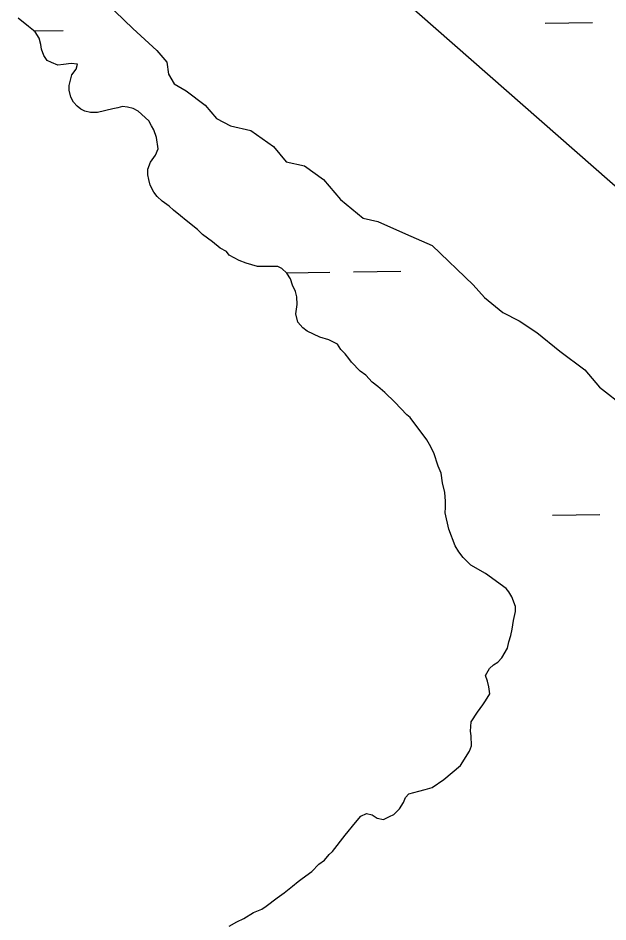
# Model space of a CAD drawing. Extents: x 3807117 to 3845308, y 337856 to 363736.
# Drawn here: x 3833527 to 3833925, y 360775 to 361386 of the extents above; entities that cross this region are included whole.
import ezdxf

# ---------------------------------------------------------------- set-up
doc = ezdxf.new("R2010")
doc.units = 0
doc.layers.add('V-TOPO-SHOR', color=7, linetype='Continuous')
doc.layers.add('V-WETL-SWMP', color=7, linetype='Continuous')

msp = doc.modelspace()

# ---------------------------------------------------------------- linework, layer by layer
at = {"layer": 'V-TOPO-SHOR'}
for p, q in [((3834045.73, 361170.89), (3833700.69, 361474.63)), ((3833586.08, 361396.6), (3833604.26, 361379.29)), ((3833533.77, 361380.66), (3833526.61, 361386.26)), ((3833538.08, 361376.93), (3833533.77, 361380.66)), ((3833540.96, 361372.7), (3833538.08, 361376.93)), ((3833604.26, 361379.29), (3833620.52, 361364.34)), ((3833541.96, 361368.45), (3833540.96, 361372.7)), ((3833542.47, 361365.15), (3833541.96, 361368.45)), ((3833543.94, 361360.91), (3833542.47, 361365.15)), ((3833620.52, 361364.34), (3833627.23, 361356.37)), ((3833546.34, 361357.62), (3833543.94, 361360.91)), ((3833549.19, 361356.23), (3833546.34, 361357.62)), ((3833553.47, 361354.39), (3833549.19, 361356.23)), ((3833557.25, 361354.9), (3833553.47, 361354.39)), ((3833562.45, 361355.44), (3833557.25, 361354.9)), ((3833566.71, 361355.01), (3833562.45, 361355.44)), ((3833563.01, 361347.87), (3833565.81, 361351.69)), ((3833565.81, 361351.69), (3833566.71, 361355.01)), ((3833627.23, 361356.37), (3833628.27, 361348.34)), ((3833561.2, 361340.75), (3833563.01, 361347.87)), ((3833628.27, 361348.34), (3833632.13, 361341.75)), ((3833561.24, 361337.44), (3833561.2, 361340.75)), ((3833632.13, 361341.75), (3833640.23, 361337.11)), ((3833562.24, 361332.72), (3833561.24, 361337.44)), ((3833564.17, 361329.43), (3833562.24, 361332.72)), ((3833640.23, 361337.11), (3833653.11, 361327.32)), ((3833566.56, 361326.62), (3833564.17, 361329.43)), ((3833568.95, 361324.75), (3833566.56, 361326.62)), ((3833597.32, 361326.49), (3833594.02, 361325.51)), ((3833600.64, 361326.06), (3833597.32, 361326.49)), ((3833653.11, 361327.32), (3833660.78, 361318.42)), ((3833571.8, 361323.37), (3833568.95, 361324.75)), ((3833575.6, 361322.46), (3833571.8, 361323.37)), ((3833580.33, 361322.52), (3833575.6, 361322.46)), ((3833590.71, 361325), (3833580.33, 361322.52)), ((3833594.02, 361325.51), (3833590.71, 361325)), ((3833604.43, 361325.16), (3833600.64, 361326.06)), ((3833607.77, 361323.3), (3833604.43, 361325.16)), ((3833614.94, 361316.76), (3833607.77, 361323.3)), ((3833616.87, 361313.47), (3833614.94, 361316.76)), ((3833660.78, 361318.42), (3833670.31, 361313.32)), ((3833618.32, 361310.64), (3833616.87, 361313.47)), ((3833620.27, 361305.46), (3833618.32, 361310.64)), ((3833670.31, 361313.32), (3833684.06, 361310.17)), ((3833684.06, 361310.17), (3833699.33, 361299.46)), ((3833621.3, 361297.9), (3833620.27, 361305.46)), ((3833619.46, 361293.62), (3833621.3, 361297.9)), ((3833699.33, 361299.46), (3833707.96, 361289.14)), ((3833616.2, 361288.85), (3833619.46, 361293.62)), ((3833614.36, 361284.1), (3833616.2, 361288.85)), ((3833614.41, 361280.32), (3833614.36, 361284.1)), ((3833707.96, 361289.14), (3833720.29, 361286.44)), ((3833720.29, 361286.44), (3833733.18, 361277.13)), ((3833614.92, 361277.01), (3833614.41, 361280.32)), ((3833615.9, 361273.24), (3833614.92, 361277.01)), ((3833618.32, 361268.53), (3833615.9, 361273.24)), ((3833733.18, 361277.13), (3833744.69, 361263.53)), ((3833620.72, 361265.72), (3833618.32, 361268.53)), ((3833624.07, 361262.44), (3833620.72, 361265.72)), ((3833628.84, 361259.19), (3833624.07, 361262.44)), ((3833744.69, 361263.53), (3833759.97, 361250.93)), ((3833631.71, 361256.38), (3833628.84, 361259.19)), ((3833636.48, 361252.65), (3833631.71, 361256.38)), ((3833640.31, 361249.38), (3833636.48, 361252.65)), ((3833647.95, 361243.31), (3833640.31, 361249.38)), ((3833759.97, 361250.93), (3833769.93, 361248.68)), ((3833769.93, 361248.68), (3833788.48, 361240.37)), ((3833651.3, 361240.04), (3833647.95, 361243.31)), ((3833657.98, 361234.91), (3833651.3, 361240.04)), ((3833663.23, 361230.71), (3833657.98, 361234.91)), ((3833788.48, 361240.37), (3833806.55, 361232.53)), ((3833667.52, 361228.39), (3833663.23, 361230.71)), ((3833806.55, 361232.53), (3833834.3, 361205.87)), ((3833669.44, 361226.05), (3833667.52, 361228.39)), ((3833676.1, 361222.34), (3833669.44, 361226.05)), ((3833680.85, 361220.5), (3833676.1, 361222.34)), ((3833688.45, 361218.22), (3833680.85, 361220.5)), ((3833702.17, 361218.38), (3833688.45, 361218.22)), ((3833705.03, 361216.99), (3833702.17, 361218.38)), ((3833708.38, 361213.72), (3833705.03, 361216.99)), ((3833710.78, 361209.96), (3833708.38, 361213.72)), ((3833712.25, 361205.72), (3833710.78, 361209.96)), ((3833714.19, 361201.48), (3833712.25, 361205.72)), ((3833834.3, 361205.87), (3833841.96, 361197.44)), ((3833715.18, 361197.7), (3833714.19, 361201.48)), ((3833714.36, 361186.34), (3833715.24, 361192.5)), ((3833715.24, 361192.5), (3833715.18, 361197.7)), ((3833841.96, 361197.44), (3833854.38, 361187.18)), ((3833715.85, 361180.68), (3833714.36, 361186.34)), ((3833854.38, 361187.18), (3833865.33, 361181.62)), ((3833719.2, 361176.93), (3833715.85, 361180.68)), ((3833865.33, 361181.62), (3833877.25, 361173.71)), ((3833722.07, 361174.6), (3833719.2, 361176.93)), ((3833730.63, 361170.44), (3833722.07, 361174.6)), ((3833877.25, 361173.71), (3833893, 361161.11)), ((3833736.8, 361168.61), (3833730.63, 361170.44)), ((3833742.51, 361165.84), (3833736.8, 361168.61)), ((3833744.92, 361162.08), (3833742.51, 361165.84)), ((3833747.79, 361159.27), (3833744.92, 361162.08)), ((3833750.2, 361155.99), (3833747.79, 361159.27)), ((3833752.11, 361153.64), (3833750.2, 361155.99)), ((3833893, 361161.11), (3833909.71, 361148.53)), ((3833757.86, 361147.56), (3833752.11, 361153.64)), ((3833761.68, 361144.76), (3833757.86, 361147.56)), ((3833765.99, 361140.08), (3833761.68, 361144.76)), ((3833909.71, 361148.53), (3833919.78, 361136.81)), ((3833769.81, 361137.28), (3833765.99, 361140.08)), ((3833774.59, 361133.08), (3833769.81, 361137.28)), ((3833781.29, 361126.53), (3833774.59, 361133.08)), ((3833919.78, 361136.81), (3833936.96, 361123.28)), ((3833789.43, 361118.1), (3833781.29, 361126.53)), ((3833791.81, 361116.24), (3833789.43, 361118.1)), ((3833802.87, 361101.22), (3833791.81, 361116.24)), ((3833804.8, 361097.93), (3833802.87, 361101.22)), ((3833807.7, 361092.29), (3833804.8, 361097.93)), ((3833810.64, 361083.33), (3833807.7, 361092.29)), ((3833812.59, 361078.62), (3833810.64, 361083.33)), ((3833813.61, 361072.01), (3833812.59, 361078.62)), ((3833815.1, 361065.4), (3833813.61, 361072.01)), ((3833815.64, 361059.73), (3833815.1, 361065.4)), ((3833815.69, 361055.47), (3833815.64, 361059.73)), ((3833815.26, 361051.68), (3833815.69, 361055.47)), ((3833817.74, 361040.82), (3833815.26, 361051.68)), ((3833822.13, 361029.52), (3833817.74, 361040.82)), ((3833824.55, 361025.29), (3833822.13, 361029.52)), ((3833827.43, 361021.53), (3833824.55, 361025.29)), ((3833832.69, 361016.39), (3833827.43, 361021.53)), ((3833842.69, 361010.82), (3833832.69, 361016.39)), ((3833856.53, 361000.57), (3833842.69, 361010.82)), ((3833858.45, 360998.23), (3833856.53, 361000.57)), ((3833860.38, 360994.93), (3833858.45, 360998.23)), ((3833862.82, 360988.34), (3833860.38, 360994.93)), ((3833861.51, 360978.86), (3833862.86, 360985.03)), ((3833862.86, 360985.03), (3833862.82, 360988.34)), ((3833860.62, 360973.17), (3833861.51, 360978.86)), ((3833859.73, 360968.9), (3833860.62, 360973.17)), ((3833858.35, 360964.63), (3833859.73, 360968.9)), ((3833853.75, 360953.69), (3833857.46, 360960.36)), ((3833857.46, 360960.36), (3833858.35, 360964.63)), ((3833845.31, 360946.5), (3833848.12, 360948.9)), ((3833848.12, 360948.9), (3833850.94, 360950.82)), ((3833850.94, 360950.82), (3833853.75, 360953.69)), ((3833842.53, 360941.74), (3833845.31, 360946.5)), ((3833843.99, 360937.97), (3833842.53, 360941.74)), ((3833844.98, 360934.19), (3833843.99, 360937.97)), ((3833842.72, 360924.7), (3833845.5, 360929.47)), ((3833845.5, 360929.47), (3833844.98, 360934.19)), ((3833840.86, 360921.84), (3833842.72, 360924.7)), ((3833832.94, 360910.4), (3833837.13, 360917.07)), ((3833837.13, 360917.07), (3833840.86, 360921.84)), ((3833832.54, 360904.24), (3833832.94, 360910.4)), ((3833833.05, 360900.94), (3833832.54, 360904.24)), ((3833833.13, 360894.31), (3833833.05, 360900.94)), ((3833831.75, 360890.51), (3833833.13, 360894.31)), ((3833825.71, 360880.98), (3833831.75, 360890.51)), ((3833814.46, 360871.39), (3833825.71, 360880.98)), ((3833806.47, 360866.09), (3833814.46, 360871.39)), ((3833790.91, 360861.66), (3833797.51, 360863.63)), ((3833797.51, 360863.63), (3833801.76, 360864.62)), ((3833801.76, 360864.62), (3833806.47, 360866.09)), ((3833784.4, 360851.65), (3833787.19, 360855.94)), ((3833787.19, 360855.94), (3833788.57, 360859.27)), ((3833788.57, 360859.27), (3833790.91, 360861.66)), ((3833780.66, 360847.82), (3833784.4, 360851.65)), ((3833754.69, 360842.32), (3833758.43, 360846.62)), ((3833758.43, 360846.62), (3833762.19, 360848.56)), ((3833762.19, 360848.56), (3833765.99, 360847.65)), ((3833765.99, 360847.65), (3833769.33, 360845.33)), ((3833769.33, 360845.33), (3833773.6, 360844.43)), ((3833773.6, 360844.43), (3833777.83, 360846.37)), ((3833777.83, 360846.37), (3833780.66, 360847.82)), ((3833747.69, 360833.72), (3833754.69, 360842.32)), ((3833739.3, 360822.75), (3833747.69, 360833.72)), ((3833733.69, 360817), (3833736.96, 360820.83)), ((3833736.96, 360820.83), (3833739.3, 360822.75)), ((3833725.26, 360809.34), (3833729.93, 360814.12)), ((3833729.93, 360814.12), (3833733.69, 360817)), ((3833718.69, 360804.53), (3833725.26, 360809.34)), ((3833712.12, 360799.25), (3833715.87, 360802.61)), ((3833715.87, 360802.61), (3833718.69, 360804.53)), ((3833701.8, 360791.56), (3833706.49, 360794.93)), ((3833706.49, 360794.93), (3833712.12, 360799.25)), ((3833694.29, 360785.8), (3833701.8, 360791.56)), ((3833685.83, 360781.45), (3833691.48, 360783.88)), ((3833691.48, 360783.88), (3833694.29, 360785.8)), ((3833674.54, 360775.17), (3833679.24, 360777.59)), ((3833679.24, 360777.59), (3833685.83, 360781.45)), ((3833669.37, 360772.27), (3833674.54, 360775.17))]:
    msp.add_line(p, q, dxfattribs=at)
at = {"layer": 'V-WETL-SWMP'}
for p, q in [((3834045.73, 361170.89), (3833700.69, 361474.63)), ((3833586.08, 361396.6), (3833604.26, 361379.29)), ((3833533.77, 361380.66), (3833526.61, 361386.26)), ((3833882.92, 361382.77), (3833914.92, 361383.25)), ((3833538.08, 361376.93), (3833533.77, 361380.66)), ((3833537.31, 361377.6), (3833557.05, 361377.89)), ((3833540.96, 361372.7), (3833538.08, 361376.93)), ((3833604.26, 361379.29), (3833620.52, 361364.34)), ((3833541.96, 361368.45), (3833540.96, 361372.7)), ((3833542.47, 361365.15), (3833541.96, 361368.45)), ((3833543.94, 361360.91), (3833542.47, 361365.15)), ((3833620.52, 361364.34), (3833627.23, 361356.37)), ((3833546.34, 361357.62), (3833543.94, 361360.91)), ((3833549.19, 361356.23), (3833546.34, 361357.62)), ((3833553.47, 361354.39), (3833549.19, 361356.23)), ((3833557.25, 361354.9), (3833553.47, 361354.39)), ((3833562.45, 361355.44), (3833557.25, 361354.9)), ((3833566.71, 361355.01), (3833562.45, 361355.44)), ((3833563.01, 361347.87), (3833565.81, 361351.69)), ((3833565.81, 361351.69), (3833566.71, 361355.01)), ((3833627.23, 361356.37), (3833628.27, 361348.34)), ((3833561.2, 361340.75), (3833563.01, 361347.87)), ((3833628.27, 361348.34), (3833632.13, 361341.75)), ((3833561.24, 361337.44), (3833561.2, 361340.75)), ((3833632.13, 361341.75), (3833640.23, 361337.11)), ((3833562.24, 361332.72), (3833561.24, 361337.44)), ((3833564.17, 361329.43), (3833562.24, 361332.72)), ((3833640.23, 361337.11), (3833653.11, 361327.32)), ((3833566.56, 361326.62), (3833564.17, 361329.43)), ((3833568.95, 361324.75), (3833566.56, 361326.62)), ((3833597.32, 361326.49), (3833594.02, 361325.51)), ((3833600.64, 361326.06), (3833597.32, 361326.49)), ((3833653.11, 361327.32), (3833660.78, 361318.42)), ((3833571.8, 361323.37), (3833568.95, 361324.75)), ((3833575.6, 361322.46), (3833571.8, 361323.37)), ((3833580.33, 361322.52), (3833575.6, 361322.46)), ((3833590.71, 361325), (3833580.33, 361322.52)), ((3833594.02, 361325.51), (3833590.71, 361325)), ((3833604.43, 361325.16), (3833600.64, 361326.06)), ((3833607.77, 361323.3), (3833604.43, 361325.16)), ((3833614.94, 361316.76), (3833607.77, 361323.3)), ((3833616.87, 361313.47), (3833614.94, 361316.76)), ((3833660.78, 361318.42), (3833670.31, 361313.32)), ((3833618.32, 361310.64), (3833616.87, 361313.47)), ((3833620.27, 361305.46), (3833618.32, 361310.64)), ((3833670.31, 361313.32), (3833684.06, 361310.17)), ((3833684.06, 361310.17), (3833699.33, 361299.46)), ((3833621.3, 361297.9), (3833620.27, 361305.46)), ((3833619.46, 361293.62), (3833621.3, 361297.9)), ((3833699.33, 361299.46), (3833707.96, 361289.14)), ((3833616.2, 361288.85), (3833619.46, 361293.62)), ((3833614.36, 361284.1), (3833616.2, 361288.85)), ((3833614.41, 361280.32), (3833614.36, 361284.1)), ((3833707.96, 361289.14), (3833720.29, 361286.44)), ((3833720.29, 361286.44), (3833733.18, 361277.13)), ((3833614.92, 361277.01), (3833614.41, 361280.32)), ((3833615.9, 361273.24), (3833614.92, 361277.01)), ((3833618.32, 361268.53), (3833615.9, 361273.24)), ((3833733.18, 361277.13), (3833744.69, 361263.53)), ((3833620.72, 361265.72), (3833618.32, 361268.53)), ((3833624.07, 361262.44), (3833620.72, 361265.72)), ((3833628.84, 361259.19), (3833624.07, 361262.44)), ((3833744.69, 361263.53), (3833759.97, 361250.93)), ((3833631.71, 361256.38), (3833628.84, 361259.19)), ((3833636.48, 361252.65), (3833631.71, 361256.38)), ((3833640.31, 361249.38), (3833636.48, 361252.65)), ((3833647.95, 361243.31), (3833640.31, 361249.38)), ((3833759.97, 361250.93), (3833769.93, 361248.68)), ((3833769.93, 361248.68), (3833788.48, 361240.37)), ((3833651.3, 361240.04), (3833647.95, 361243.31)), ((3833657.98, 361234.91), (3833651.3, 361240.04)), ((3833663.23, 361230.71), (3833657.98, 361234.91)), ((3833788.48, 361240.37), (3833806.55, 361232.53)), ((3833667.52, 361228.39), (3833663.23, 361230.71)), ((3833806.55, 361232.53), (3833834.3, 361205.87)), ((3833669.44, 361226.05), (3833667.52, 361228.39)), ((3833676.1, 361222.34), (3833669.44, 361226.05)), ((3833680.85, 361220.5), (3833676.1, 361222.34)), ((3833688.45, 361218.22), (3833680.85, 361220.5)), ((3833702.17, 361218.38), (3833688.45, 361218.22)), ((3833705.03, 361216.99), (3833702.17, 361218.38)), ((3833708.38, 361213.72), (3833705.03, 361216.99)), ((3833708.12, 361213.96), (3833737.42, 361214.4)), ((3833710.78, 361209.96), (3833708.38, 361213.72)), ((3833753.42, 361214.64), (3833785.42, 361215.12)), ((3833712.25, 361205.72), (3833710.78, 361209.96)), ((3833714.19, 361201.48), (3833712.25, 361205.72)), ((3833834.3, 361205.87), (3833841.96, 361197.44)), ((3833715.18, 361197.7), (3833714.19, 361201.48)), ((3833714.36, 361186.34), (3833715.24, 361192.5)), ((3833715.24, 361192.5), (3833715.18, 361197.7)), ((3833841.96, 361197.44), (3833854.38, 361187.18)), ((3833715.85, 361180.68), (3833714.36, 361186.34)), ((3833854.38, 361187.18), (3833865.33, 361181.62)), ((3833719.2, 361176.93), (3833715.85, 361180.68)), ((3833865.33, 361181.62), (3833877.25, 361173.71)), ((3833722.07, 361174.6), (3833719.2, 361176.93)), ((3833730.63, 361170.44), (3833722.07, 361174.6)), ((3833877.25, 361173.71), (3833893, 361161.11)), ((3833736.8, 361168.61), (3833730.63, 361170.44)), ((3833742.51, 361165.84), (3833736.8, 361168.61)), ((3833744.92, 361162.08), (3833742.51, 361165.84)), ((3833747.79, 361159.27), (3833744.92, 361162.08)), ((3833750.2, 361155.99), (3833747.79, 361159.27)), ((3833752.11, 361153.64), (3833750.2, 361155.99)), ((3833893, 361161.11), (3833909.71, 361148.53)), ((3833757.86, 361147.56), (3833752.11, 361153.64)), ((3833761.68, 361144.76), (3833757.86, 361147.56)), ((3833765.99, 361140.08), (3833761.68, 361144.76)), ((3833909.71, 361148.53), (3833919.78, 361136.81)), ((3833769.81, 361137.28), (3833765.99, 361140.08)), ((3833774.59, 361133.08), (3833769.81, 361137.28)), ((3833781.29, 361126.53), (3833774.59, 361133.08)), ((3833919.78, 361136.81), (3833936.96, 361123.28)), ((3833789.43, 361118.1), (3833781.29, 361126.53)), ((3833791.81, 361116.24), (3833789.43, 361118.1)), ((3833802.87, 361101.22), (3833791.81, 361116.24)), ((3833804.8, 361097.93), (3833802.87, 361101.22)), ((3833807.7, 361092.29), (3833804.8, 361097.93)), ((3833810.64, 361083.33), (3833807.7, 361092.29)), ((3833812.59, 361078.62), (3833810.64, 361083.33)), ((3833813.61, 361072.01), (3833812.59, 361078.62)), ((3833815.1, 361065.4), (3833813.61, 361072.01)), ((3833815.64, 361059.73), (3833815.1, 361065.4)), ((3833815.69, 361055.47), (3833815.64, 361059.73)), ((3833815.26, 361051.68), (3833815.69, 361055.47)), ((3833817.74, 361040.82), (3833815.26, 361051.68)), ((3833887.9, 361050.14), (3833919.9, 361050.62)), ((3833822.13, 361029.52), (3833817.74, 361040.82)), ((3833824.55, 361025.29), (3833822.13, 361029.52)), ((3833827.43, 361021.53), (3833824.55, 361025.29)), ((3833832.69, 361016.39), (3833827.43, 361021.53)), ((3833842.69, 361010.82), (3833832.69, 361016.39)), ((3833856.53, 361000.57), (3833842.69, 361010.82)), ((3833858.45, 360998.23), (3833856.53, 361000.57)), ((3833860.38, 360994.93), (3833858.45, 360998.23)), ((3833862.82, 360988.34), (3833860.38, 360994.93)), ((3833861.51, 360978.86), (3833862.86, 360985.03)), ((3833862.86, 360985.03), (3833862.82, 360988.34)), ((3833860.62, 360973.17), (3833861.51, 360978.86)), ((3833859.73, 360968.9), (3833860.62, 360973.17)), ((3833858.35, 360964.63), (3833859.73, 360968.9)), ((3833853.75, 360953.69), (3833857.46, 360960.36)), ((3833857.46, 360960.36), (3833858.35, 360964.63)), ((3833845.31, 360946.5), (3833848.12, 360948.9)), ((3833848.12, 360948.9), (3833850.94, 360950.82)), ((3833850.94, 360950.82), (3833853.75, 360953.69)), ((3833842.53, 360941.74), (3833845.31, 360946.5)), ((3833843.99, 360937.97), (3833842.53, 360941.74)), ((3833844.98, 360934.19), (3833843.99, 360937.97)), ((3833842.72, 360924.7), (3833845.5, 360929.47)), ((3833845.5, 360929.47), (3833844.98, 360934.19)), ((3833840.86, 360921.84), (3833842.72, 360924.7)), ((3833832.94, 360910.4), (3833837.13, 360917.07)), ((3833837.13, 360917.07), (3833840.86, 360921.84)), ((3833832.54, 360904.24), (3833832.94, 360910.4)), ((3833833.05, 360900.94), (3833832.54, 360904.24)), ((3833833.13, 360894.31), (3833833.05, 360900.94)), ((3833831.75, 360890.51), (3833833.13, 360894.31)), ((3833825.71, 360880.98), (3833831.75, 360890.51)), ((3833814.46, 360871.39), (3833825.71, 360880.98)), ((3833806.47, 360866.09), (3833814.46, 360871.39)), ((3833790.91, 360861.66), (3833797.51, 360863.63)), ((3833797.51, 360863.63), (3833801.76, 360864.62)), ((3833801.76, 360864.62), (3833806.47, 360866.09)), ((3833784.4, 360851.65), (3833787.19, 360855.94)), ((3833787.19, 360855.94), (3833788.57, 360859.27)), ((3833788.57, 360859.27), (3833790.91, 360861.66)), ((3833780.66, 360847.82), (3833784.4, 360851.65)), ((3833754.69, 360842.32), (3833758.43, 360846.62)), ((3833758.43, 360846.62), (3833762.19, 360848.56)), ((3833762.19, 360848.56), (3833765.99, 360847.65)), ((3833765.99, 360847.65), (3833769.33, 360845.33)), ((3833769.33, 360845.33), (3833773.6, 360844.43)), ((3833773.6, 360844.43), (3833777.83, 360846.37)), ((3833777.83, 360846.37), (3833780.66, 360847.82)), ((3833747.69, 360833.72), (3833754.69, 360842.32)), ((3833739.3, 360822.75), (3833747.69, 360833.72)), ((3833733.69, 360817), (3833736.96, 360820.83)), ((3833736.96, 360820.83), (3833739.3, 360822.75)), ((3833725.26, 360809.34), (3833729.93, 360814.12)), ((3833729.93, 360814.12), (3833733.69, 360817)), ((3833718.69, 360804.53), (3833725.26, 360809.34)), ((3833712.12, 360799.25), (3833715.87, 360802.61)), ((3833715.87, 360802.61), (3833718.69, 360804.53)), ((3833701.8, 360791.56), (3833706.49, 360794.93)), ((3833706.49, 360794.93), (3833712.12, 360799.25)), ((3833694.29, 360785.8), (3833701.8, 360791.56)), ((3833685.83, 360781.45), (3833691.48, 360783.88)), ((3833691.48, 360783.88), (3833694.29, 360785.8)), ((3833674.54, 360775.17), (3833679.24, 360777.59)), ((3833679.24, 360777.59), (3833685.83, 360781.45))]:
    msp.add_line(p, q, dxfattribs=at)

doc.saveas('drawing.dxf')
